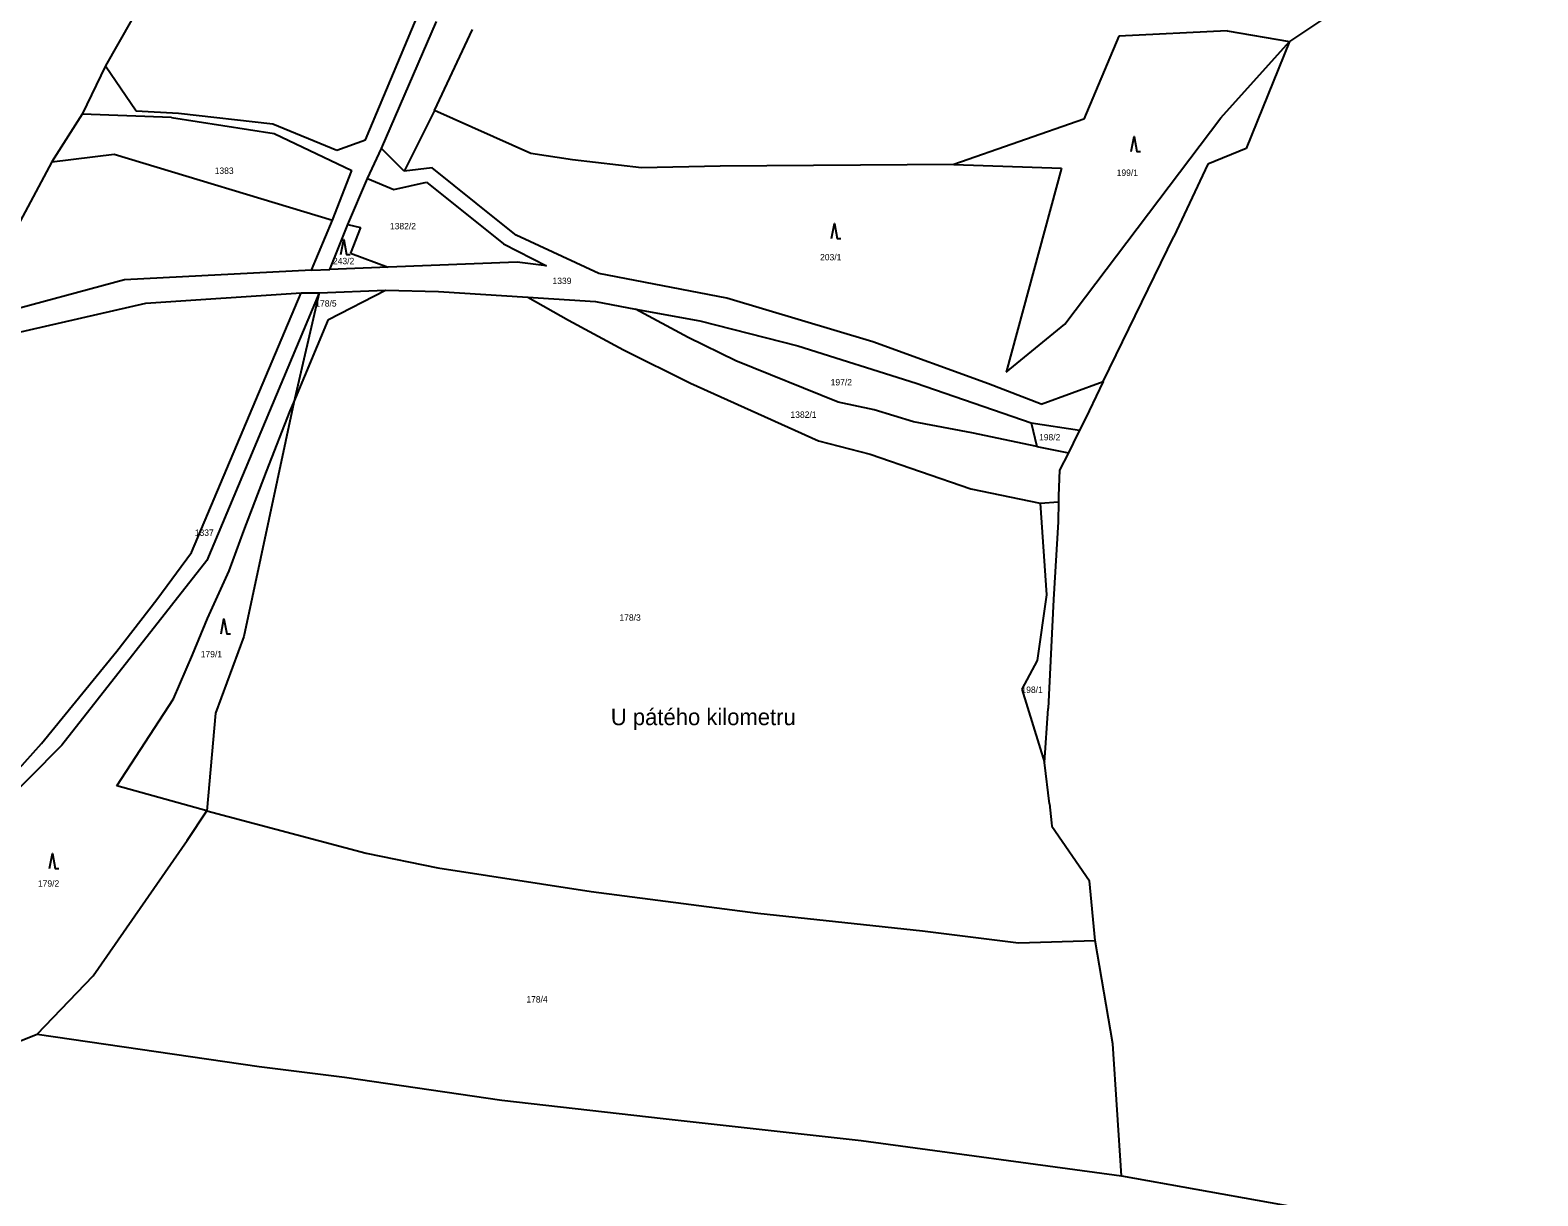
# Model space of a CAD drawing. Extents: x -852001 to -842497, y -1063614 to -1052182.
# Drawn here: x -843989.7 to -843587.2, y -1060469.3 to -1060158.1 of the extents above; entities that cross this region are included whole.
import ezdxf

# ---------------------------------------------------------------- set-up
doc = ezdxf.new("R2010")
doc.units = 0
for name, color, linetype in [('Default', 7, 'Continuous'), ('KN_HRANICE', 7, 'Continuous'), ('KN_KULTURY', 7, 'Continuous'), ('KN_PARCELY', 7, 'Continuous')]:
    doc.layers.add(name, color=color, linetype=linetype)

# ---------------------------------------------------------------- blocks, each defined once
blk = doc.blocks.new('308')
at = {"layer": 'Default'}
blk.add_lwpolyline([(-0.75, 0), (0, 4), (0.75, 0), (1.75, 0)], dxfattribs=at)

msp = doc.modelspace()

# ---------------------------------------------------------------- linework, layer by layer
at = {"layer": 'KN_HRANICE'}
for p, q in [((-843587.18, -1060116.64), (-843653.46, -1060161.15)), ((-843587.18, -1060116.64), (-843653.46, -1060161.15)), ((-843900.12, -1060187.4), (-843875.53, -1060128.56)), ((-843900.12, -1060187.4), (-843875.53, -1060128.56)), ((-843956.65, -1060144.95), (-843969.59, -1060167.59)), ((-843956.65, -1060144.95), (-843969.59, -1060167.59)), ((-843895.91, -1060189.67), (-843881.2, -1060155.81)), ((-843895.91, -1060189.67), (-843881.2, -1060155.81)), ((-843881.69, -1060179.59), (-843871.57, -1060157.94)), ((-843881.69, -1060179.59), (-843871.57, -1060157.94)), ((-843699.01, -1060159.7), (-843708.42, -1060181.82)), ((-843699.01, -1060159.7), (-843708.42, -1060181.82)), ((-843670.13, -1060158.27), (-843699.01, -1060159.7)), ((-843670.13, -1060158.27), (-843699.01, -1060159.7)), ((-843671.78, -1060181.52), (-843653.46, -1060161.15)), ((-843671.78, -1060181.52), (-843653.46, -1060161.15)), ((-843670.13, -1060158.27), (-843653.46, -1060161.15)), ((-843670.13, -1060158.27), (-843653.46, -1060161.15)), ((-843653.46, -1060161.15), (-843665.02, -1060189.73)), ((-843653.46, -1060161.15), (-843665.02, -1060189.73)), ((-843969.59, -1060167.59), (-843975.8, -1060180.57)), ((-843969.59, -1060167.59), (-843975.8, -1060180.57)), ((-843969.59, -1060167.59), (-843961.34, -1060179.64)), ((-843969.59, -1060167.59), (-843961.34, -1060179.64)), ((-843975.8, -1060180.57), (-843983.88, -1060193.22)), ((-843975.8, -1060180.57), (-843983.88, -1060193.22)), ((-843951.92, -1060181.41), (-843975.8, -1060180.57)), ((-843951.92, -1060181.41), (-843975.8, -1060180.57)), ((-843961.34, -1060179.64), (-843950.07, -1060180.28)), ((-843961.34, -1060179.64), (-843950.07, -1060180.28)), ((-843951.92, -1060181.41), (-843924.49, -1060185.66)), ((-843951.92, -1060181.41), (-843924.49, -1060185.66)), ((-843950.07, -1060180.28), (-843924.92, -1060183.14)), ((-843950.07, -1060180.28), (-843924.92, -1060183.14)), ((-843881.69, -1060179.59), (-843889.82, -1060195.73)), ((-843881.69, -1060179.59), (-843889.82, -1060195.73)), ((-843856.04, -1060191.01), (-843881.69, -1060179.59)), ((-843856.04, -1060191.01), (-843881.69, -1060179.59)), ((-843713.48, -1060236.62), (-843671.78, -1060181.52)), ((-843713.48, -1060236.62), (-843671.78, -1060181.52)), ((-843924.92, -1060183.14), (-843907.81, -1060190.18)), ((-843924.92, -1060183.14), (-843907.81, -1060190.18)), ((-843924.49, -1060185.66), (-843903.75, -1060195.55)), ((-843924.49, -1060185.66), (-843903.75, -1060195.55)), ((-843708.42, -1060181.82), (-843743.12, -1060193.94)), ((-843708.42, -1060181.82), (-843743.12, -1060193.94)), ((-843907.81, -1060190.18), (-843900.12, -1060187.4)), ((-843907.81, -1060190.18), (-843900.12, -1060187.4)), ((-843899.64, -1060197.72), (-843895.91, -1060189.67)), ((-843899.64, -1060197.72), (-843895.91, -1060189.67)), ((-843889.82, -1060195.73), (-843895.91, -1060189.67)), ((-843889.82, -1060195.73), (-843895.91, -1060189.67)), ((-843665.02, -1060189.73), (-843675.32, -1060193.86)), ((-843665.02, -1060189.73), (-843675.32, -1060193.86)), ((-843983.88, -1060193.22), (-843999.31, -1060222.08)), ((-843983.88, -1060193.22), (-843999.31, -1060222.08)), ((-843983.88, -1060193.22), (-843967.27, -1060191.21)), ((-843983.88, -1060193.22), (-843967.27, -1060191.21)), ((-843967.27, -1060191.21), (-843908.96, -1060208.78)), ((-843967.27, -1060191.21), (-843908.96, -1060208.78)), ((-843844.91, -1060192.76), (-843856.04, -1060191.01)), ((-843844.91, -1060192.76), (-843856.04, -1060191.01)), ((-843826.44, -1060194.87), (-843844.91, -1060192.76)), ((-843826.44, -1060194.87), (-843844.91, -1060192.76)), ((-843908.96, -1060208.78), (-843903.75, -1060195.55)), ((-843908.96, -1060208.78), (-843903.75, -1060195.55)), ((-843904.84, -1060209.96), (-843899.64, -1060197.72)), ((-843904.84, -1060209.96), (-843899.64, -1060197.72)), ((-843899.64, -1060197.72), (-843892.54, -1060200.68)), ((-843899.64, -1060197.72), (-843892.54, -1060200.68)), ((-843882.33, -1060194.86), (-843889.82, -1060195.73)), ((-843882.33, -1060194.86), (-843889.82, -1060195.73)), ((-843864.76, -1060208.96), (-843882.33, -1060194.86)), ((-843864.76, -1060208.96), (-843882.33, -1060194.86)), ((-843805.5, -1060194.4), (-843826.44, -1060194.87)), ((-843805.5, -1060194.4), (-843826.44, -1060194.87)), ((-843743.12, -1060193.94), (-843805.5, -1060194.4)), ((-843743.12, -1060193.94), (-843805.5, -1060194.4)), ((-843743.12, -1060193.94), (-843714.3, -1060194.96)), ((-843743.12, -1060193.94), (-843714.3, -1060194.96)), ((-843714.3, -1060194.96), (-843729.12, -1060249.44)), ((-843714.3, -1060194.96), (-843729.12, -1060249.44)), ((-843675.32, -1060193.86), (-843684.34, -1060213.15)), ((-843675.32, -1060193.86), (-843684.34, -1060213.15)), ((-843892.54, -1060200.68), (-843883.88, -1060198.64)), ((-843892.54, -1060200.68), (-843883.88, -1060198.64)), ((-843883.88, -1060198.64), (-843863.32, -1060215.11)), ((-843883.88, -1060198.64), (-843863.32, -1060215.11)), ((-843914.57, -1060222.15), (-843908.96, -1060208.78)), ((-843914.57, -1060222.15), (-843908.96, -1060208.78)), ((-843859.93, -1060212.86), (-843864.76, -1060208.96)), ((-843859.93, -1060212.86), (-843864.76, -1060208.96)), ((-843909.65, -1060222), (-843904.84, -1060209.96)), ((-843909.65, -1060222), (-843904.84, -1060209.96)), ((-843904.84, -1060209.96), (-843901.44, -1060210.76)), ((-843904.84, -1060209.96), (-843901.44, -1060210.76)), ((-843901.44, -1060210.76), (-843904.14, -1060217.65)), ((-843901.44, -1060210.76), (-843904.14, -1060217.65)), ((-843837.86, -1060223.06), (-843859.93, -1060212.86)), ((-843837.86, -1060223.06), (-843859.93, -1060212.86)), ((-843703.21, -1060251.91), (-843684.34, -1060213.15)), ((-843703.21, -1060251.91), (-843684.34, -1060213.15)), ((-843904.14, -1060217.65), (-843894.11, -1060221.38)), ((-843904.14, -1060217.65), (-843894.11, -1060221.38)), ((-843863.32, -1060215.11), (-843851.83, -1060221.04)), ((-843863.32, -1060215.11), (-843851.83, -1060221.04)), ((-843894.11, -1060221.38), (-843909.65, -1060222)), ((-843894.11, -1060221.38), (-843909.65, -1060222)), ((-843859.62, -1060219.99), (-843894.11, -1060221.38)), ((-843859.62, -1060219.99), (-843894.11, -1060221.38)), ((-843851.83, -1060221.04), (-843859.62, -1060219.99)), ((-843851.83, -1060221.04), (-843859.62, -1060219.99)), ((-843964.47, -1060224.79), (-844028.56, -1060242.01)), ((-843964.47, -1060224.79), (-844028.56, -1060242.01)), ((-843914.57, -1060222.15), (-843964.47, -1060224.79)), ((-843914.57, -1060222.15), (-843964.47, -1060224.79)), ((-843914.57, -1060222.15), (-843909.65, -1060222)), ((-843914.57, -1060222.15), (-843909.65, -1060222)), ((-843803.67, -1060229.68), (-843837.86, -1060223.06)), ((-843803.67, -1060229.68), (-843837.86, -1060223.06)), ((-843958.81, -1060230.97), (-843917.32, -1060228.23)), ((-843958.81, -1060230.97), (-843917.32, -1060228.23)), ((-843946.61, -1060297.53), (-843917.32, -1060228.23)), ((-843946.61, -1060297.53), (-843917.32, -1060228.23)), ((-843912.53, -1060228.23), (-843942.5, -1060299.67)), ((-843912.53, -1060228.23), (-843942.5, -1060299.67)), ((-843912.53, -1060228.23), (-843919.24, -1060257.52)), ((-843912.53, -1060228.23), (-843919.24, -1060257.52)), ((-843917.32, -1060228.23), (-843912.53, -1060228.23)), ((-843917.32, -1060228.23), (-843912.53, -1060228.23)), ((-843912.53, -1060228.23), (-843894.84, -1060227.47)), ((-843912.53, -1060228.23), (-843894.84, -1060227.47)), ((-843909.99, -1060235.38), (-843894.84, -1060227.47)), ((-843909.99, -1060235.38), (-843894.84, -1060227.47)), ((-843894.84, -1060227.47), (-843880.67, -1060227.83)), ((-843894.84, -1060227.47), (-843880.67, -1060227.83)), ((-843880.67, -1060227.83), (-843856.77, -1060229.36)), ((-843880.67, -1060227.83), (-843856.77, -1060229.36)), ((-843856.77, -1060229.36), (-843838.74, -1060230.53)), ((-843856.77, -1060229.36), (-843845.95, -1060235.55)), ((-843856.77, -1060229.36), (-843838.74, -1060230.53)), ((-843856.77, -1060229.36), (-843845.95, -1060235.55)), ((-843764.73, -1060241.32), (-843803.67, -1060229.68)), ((-843764.73, -1060241.32), (-843803.67, -1060229.68)), ((-843994.14, -1060239.04), (-843958.81, -1060230.97)), ((-843994.14, -1060239.04), (-843958.81, -1060230.97)), ((-843838.74, -1060230.53), (-843828.07, -1060232.59)), ((-843838.74, -1060230.53), (-843828.07, -1060232.59)), ((-843828.07, -1060232.59), (-843810.88, -1060235.73)), ((-843814.04, -1060240.12), (-843828.07, -1060232.59)), ((-843828.07, -1060232.59), (-843810.88, -1060235.73)), ((-843814.04, -1060240.12), (-843828.07, -1060232.59)), ((-843919.24, -1060257.52), (-843909.99, -1060235.38)), ((-843919.24, -1060257.52), (-843909.99, -1060235.38)), ((-843845.95, -1060235.55), (-843831.24, -1060243.44)), ((-843845.95, -1060235.55), (-843831.24, -1060243.44)), ((-843810.88, -1060235.73), (-843784.71, -1060242.37)), ((-843810.88, -1060235.73), (-843784.71, -1060242.37)), ((-843729.12, -1060249.44), (-843713.48, -1060236.62)), ((-843729.12, -1060249.44), (-843713.48, -1060236.62)), ((-843801.25, -1060246.39), (-843814.04, -1060240.12)), ((-843801.25, -1060246.39), (-843814.04, -1060240.12)), ((-843733.81, -1060252.52), (-843764.73, -1060241.32)), ((-843733.81, -1060252.52), (-843764.73, -1060241.32)), ((-843831.24, -1060243.44), (-843813.4, -1060252.32)), ((-843831.24, -1060243.44), (-843813.4, -1060252.32)), ((-843784.71, -1060242.37), (-843753.1, -1060252.31)), ((-843784.71, -1060242.37), (-843753.1, -1060252.31)), ((-843773.99, -1060257.43), (-843801.25, -1060246.39)), ((-843773.99, -1060257.43), (-843801.25, -1060246.39)), ((-843813.4, -1060252.32), (-843779.25, -1060267.75)), ((-843813.4, -1060252.32), (-843779.25, -1060267.75)), ((-843753.1, -1060252.31), (-843722.43, -1060262.9)), ((-843753.1, -1060252.31), (-843722.43, -1060262.9)), ((-843719.78, -1060257.91), (-843733.81, -1060252.52)), ((-843719.78, -1060257.91), (-843733.81, -1060252.52)), ((-843719.78, -1060257.91), (-843703.21, -1060251.91)), ((-843719.78, -1060257.91), (-843703.21, -1060251.91)), ((-843703.21, -1060251.91), (-843706.99, -1060259.71)), ((-843703.21, -1060251.91), (-843706.99, -1060259.71)), ((-843919.24, -1060257.52), (-843932.58, -1060319.96)), ((-843919.24, -1060257.52), (-843932.58, -1060319.96)), ((-843920.22, -1060259.74), (-843919.24, -1060257.52)), ((-843920.22, -1060259.74), (-843919.24, -1060257.52)), ((-843764.39, -1060259.49), (-843773.99, -1060257.43)), ((-843764.39, -1060259.49), (-843773.99, -1060257.43)), ((-843926.53, -1060275.91), (-843920.22, -1060259.74)), ((-843926.53, -1060275.91), (-843920.22, -1060259.74)), ((-843753.81, -1060262.63), (-843764.39, -1060259.49)), ((-843753.81, -1060262.63), (-843764.39, -1060259.49)), ((-843706.99, -1060259.71), (-843709.13, -1060264.07)), ((-843706.99, -1060259.71), (-843709.13, -1060264.07)), ((-843738.3, -1060265.59), (-843753.81, -1060262.63)), ((-843738.3, -1060265.59), (-843753.81, -1060262.63)), ((-843720.94, -1060269.26), (-843738.3, -1060265.59)), ((-843720.94, -1060269.26), (-843738.3, -1060265.59)), ((-843722.43, -1060262.9), (-843720.94, -1060269.26)), ((-843722.43, -1060262.9), (-843709.52, -1060264.88)), ((-843722.43, -1060262.9), (-843720.94, -1060269.26)), ((-843722.43, -1060262.9), (-843709.52, -1060264.88)), ((-843709.52, -1060264.88), (-843711.21, -1060268.36)), ((-843709.52, -1060264.88), (-843711.21, -1060268.36)), ((-843709.13, -1060264.07), (-843709.52, -1060264.88)), ((-843709.13, -1060264.07), (-843709.52, -1060264.88)), ((-843779.25, -1060267.75), (-843765.38, -1060271.24)), ((-843779.25, -1060267.75), (-843765.38, -1060271.24)), ((-843720.94, -1060269.26), (-843712.45, -1060270.9)), ((-843720.94, -1060269.26), (-843712.45, -1060270.9)), ((-843711.21, -1060268.36), (-843712.45, -1060270.9)), ((-843711.21, -1060268.36), (-843712.45, -1060270.9)), ((-843765.38, -1060271.24), (-843738.56, -1060280.57)), ((-843765.38, -1060271.24), (-843738.56, -1060280.57)), ((-843712.45, -1060270.9), (-843714.91, -1060275.57)), ((-843712.45, -1060270.9), (-843714.91, -1060275.57)), ((-843932.58, -1060291.75), (-843926.53, -1060275.91)), ((-843932.58, -1060291.75), (-843926.53, -1060275.91)), ((-843714.91, -1060275.57), (-843715.1, -1060282.4)), ((-843714.91, -1060275.57), (-843715.1, -1060282.4)), ((-843738.56, -1060280.57), (-843720.02, -1060284.33)), ((-843738.56, -1060280.57), (-843720.02, -1060284.33)), ((-843720.02, -1060284.33), (-843715.14, -1060284.05)), ((-843720.02, -1060284.33), (-843715.14, -1060284.05)), ((-843720.02, -1060284.33), (-843718.33, -1060308.85)), ((-843720.02, -1060284.33), (-843718.33, -1060308.85)), ((-843715.14, -1060284.05), (-843715.23, -1060289.34)), ((-843715.14, -1060284.05), (-843715.23, -1060289.34)), ((-843715.1, -1060282.4), (-843715.14, -1060284.05)), ((-843715.1, -1060282.4), (-843715.14, -1060284.05)), ((-843715.23, -1060289.34), (-843716.52, -1060310.08)), ((-843715.23, -1060289.34), (-843716.52, -1060310.08)), ((-843936.58, -1060302.41), (-843932.58, -1060291.75)), ((-843936.58, -1060302.41), (-843932.58, -1060291.75)), ((-843955.81, -1060310.09), (-843946.61, -1060297.53)), ((-843955.81, -1060310.09), (-843946.61, -1060297.53)), ((-843942.5, -1060299.67), (-843981.19, -1060348.97)), ((-843942.5, -1060299.67), (-843981.19, -1060348.97)), ((-843942.28, -1060315.14), (-843936.58, -1060302.41)), ((-843942.28, -1060315.14), (-843936.58, -1060302.41)), ((-843966.52, -1060323.85), (-843955.81, -1060310.09)), ((-843966.52, -1060323.85), (-843955.81, -1060310.09)), ((-843718.33, -1060308.85), (-843720.84, -1060326.35)), ((-843718.33, -1060308.85), (-843720.84, -1060326.35)), ((-843716.52, -1060310.08), (-843717.92, -1060339.15)), ((-843716.52, -1060310.08), (-843717.92, -1060339.15)), ((-843946.37, -1060324.81), (-843942.28, -1060315.14)), ((-843946.37, -1060324.81), (-843942.28, -1060315.14)), ((-843932.58, -1060319.96), (-843940.23, -1060340.41)), ((-843932.58, -1060319.96), (-843940.23, -1060340.41)), ((-843986.63, -1060348.48), (-843966.52, -1060323.85)), ((-843986.63, -1060348.48), (-843966.52, -1060323.85)), ((-843951.44, -1060336.56), (-843946.37, -1060324.81)), ((-843951.44, -1060336.56), (-843946.37, -1060324.81)), ((-843720.84, -1060326.35), (-843724.97, -1060333.97)), ((-843720.84, -1060326.35), (-843724.97, -1060333.97)), ((-843724.97, -1060333.97), (-843718.88, -1060353.55)), ((-843724.97, -1060333.97), (-843718.88, -1060353.55)), ((-843966.56, -1060359.8), (-843951.44, -1060336.56)), ((-843966.56, -1060359.8), (-843951.44, -1060336.56)), ((-843940.23, -1060340.41), (-843942.52, -1060366.51)), ((-843940.23, -1060340.41), (-843942.52, -1060366.51)), ((-843718.88, -1060353.55), (-843717.92, -1060339.15)), ((-843718.88, -1060353.55), (-843717.92, -1060339.15)), ((-843981.19, -1060348.97), (-844002.34, -1060370.29)), ((-843981.19, -1060348.97), (-844002.34, -1060370.29)), ((-843997.84, -1060360.94), (-843986.63, -1060348.48)), ((-843997.84, -1060360.94), (-843986.63, -1060348.48)), ((-843717.59, -1060364.58), (-843718.88, -1060353.55)), ((-843717.59, -1060364.58), (-843718.88, -1060353.55)), ((-843942.52, -1060366.51), (-843966.56, -1060359.8)), ((-843942.52, -1060366.51), (-843966.56, -1060359.8)), ((-843947.77, -1060374.44), (-843942.52, -1060366.51)), ((-843947.77, -1060374.44), (-843942.52, -1060366.51)), ((-843942.52, -1060366.51), (-843899.95, -1060377.8)), ((-843942.52, -1060366.51), (-843899.95, -1060377.8)), ((-843717.59, -1060364.58), (-843717.05, -1060369.67)), ((-843717.59, -1060364.58), (-843717.05, -1060369.67)), ((-843717.05, -1060369.67), (-843716.95, -1060370.6)), ((-843717.05, -1060369.67), (-843716.95, -1060370.6)), ((-843716.95, -1060370.6), (-843706.87, -1060385.19)), ((-843716.95, -1060370.6), (-843706.87, -1060385.19)), ((-843972.86, -1060410.56), (-843947.77, -1060374.44)), ((-843972.86, -1060410.56), (-843947.77, -1060374.44)), ((-843899.95, -1060377.8), (-843880.81, -1060381.72)), ((-843899.95, -1060377.8), (-843880.81, -1060381.72)), ((-843880.81, -1060381.72), (-843839.94, -1060388.02)), ((-843880.81, -1060381.72), (-843839.94, -1060388.02)), ((-843705.37, -1060401.09), (-843706.87, -1060385.19)), ((-843705.37, -1060401.09), (-843706.87, -1060385.19)), ((-843839.94, -1060388.02), (-843795.45, -1060393.84)), ((-843839.94, -1060388.02), (-843795.45, -1060393.84)), ((-843795.45, -1060393.84), (-843751.42, -1060398.53)), ((-843795.45, -1060393.84), (-843751.42, -1060398.53)), ((-843751.42, -1060398.53), (-843725.86, -1060401.73)), ((-843751.42, -1060398.53), (-843725.86, -1060401.73)), ((-843725.86, -1060401.73), (-843705.37, -1060401.09)), ((-843725.86, -1060401.73), (-843705.37, -1060401.09)), ((-843700.64, -1060428.66), (-843705.37, -1060401.09)), ((-843700.64, -1060428.66), (-843705.37, -1060401.09)), ((-843987.77, -1060426.11), (-843972.86, -1060410.56)), ((-843987.77, -1060426.11), (-843972.86, -1060410.56)), ((-844013.22, -1060436.08), (-843987.77, -1060426.11)), ((-844013.22, -1060436.08), (-843987.77, -1060426.11)), ((-843987.77, -1060426.11), (-843928.51, -1060434.75)), ((-843987.77, -1060426.11), (-843928.51, -1060434.75)), ((-843698.3, -1060463.88), (-843700.64, -1060428.66)), ((-843698.3, -1060463.88), (-843700.64, -1060428.66)), ((-843928.51, -1060434.75), (-843905.78, -1060437.56)), ((-843928.51, -1060434.75), (-843905.78, -1060437.56)), ((-843905.78, -1060437.56), (-843863.75, -1060443.75)), ((-843905.78, -1060437.56), (-843863.75, -1060443.75)), ((-843863.75, -1060443.75), (-843820.72, -1060448.57)), ((-843863.75, -1060443.75), (-843820.72, -1060448.57)), ((-843820.72, -1060448.57), (-843767.8, -1060454.48)), ((-843820.72, -1060448.57), (-843767.8, -1060454.48)), ((-843767.8, -1060454.48), (-843698.3, -1060463.88)), ((-843767.8, -1060454.48), (-843698.3, -1060463.88)), ((-843698.3, -1060463.88), (-843638.82, -1060474.63)), ((-843698.3, -1060463.88), (-843638.82, -1060474.63))]:
    msp.add_line(p, q, dxfattribs=at)

# ---------------------------------------------------------------- block references
at = {"layer": 'KN_KULTURY'}
for p in [(-843694.98, -1060190.51), (-843694.98, -1060190.51), (-843774.97, -1060213.71), (-843774.97, -1060213.71), (-843905.96, -1060218.02), (-843905.96, -1060218.02), (-843937.95, -1060319.27), (-843937.95, -1060319.27), (-843983.72, -1060381.84), (-843983.72, -1060381.84)]:
    msp.add_blockref('308', p, dxfattribs=at)

# ---------------------------------------------------------------- texts
at = {"layer": 'KN_PARCELY'}
for s, height, p in [('1383', 1.7, (-843940.4, -1060196.47)), ('1383', 1.7, (-843940.4, -1060196.47)), ('199/1', 1.7, (-843699.61, -1060197)), ('199/1', 1.7, (-843699.61, -1060197)), ('1382/2', 1.7, (-843893.62, -1060211.26)), ('1382/2', 1.7, (-843893.62, -1060211.26)), ('203/1', 1.7, (-843778.79, -1060219.55)), ('203/1', 1.7, (-843778.79, -1060219.55)), ('243/2', 1.7, (-843908.83, -1060220.58)), ('243/2', 1.7, (-843908.83, -1060220.58)), ('1339', 1.7, (-843850.22, -1060225.87)), ('1339', 1.7, (-843850.22, -1060225.87)), ('178/5', 1.7, (-843913.54, -1060231.88)), ('178/5', 1.7, (-843913.54, -1060231.88)), ('197/2', 1.7, (-843775.97, -1060252.94)), ('197/2', 1.7, (-843775.97, -1060252.94)), ('1382/1', 1.7, (-843786.69, -1060261.59)), ('1382/1', 1.7, (-843786.69, -1060261.59)), ('198/2', 1.7, (-843720.34, -1060267.61)), ('198/2', 1.7, (-843720.34, -1060267.61)), ('1337', 1.7, (-843945.72, -1060293.09)), ('1337', 1.7, (-843945.72, -1060293.09)), ('178/3', 1.7, (-843832.35, -1060315.74)), ('178/3', 1.7, (-843832.35, -1060315.74)), ('179/1', 1.7, (-843944.13, -1060325.52)), ('179/1', 1.7, (-843944.13, -1060325.52)), ('198/1', 1.7, (-843725.03, -1060335.01)), ('198/1', 1.7, (-843725.03, -1060335.01)), ('U pátého kilometru', 4.4, (-843834.66, -1060343.62)), ('U pátého kilometru', 4.4, (-843834.66, -1060343.62)), ('179/2', 1.7, (-843987.59, -1060386.73)), ('179/2', 1.7, (-843987.59, -1060386.73)), ('178/4', 1.7, (-843857.2, -1060417.65)), ('178/4', 1.7, (-843857.2, -1060417.65))]:
    msp.add_text(s, height=height, dxfattribs=at).set_placement(p)

doc.saveas('drawing.dxf')
